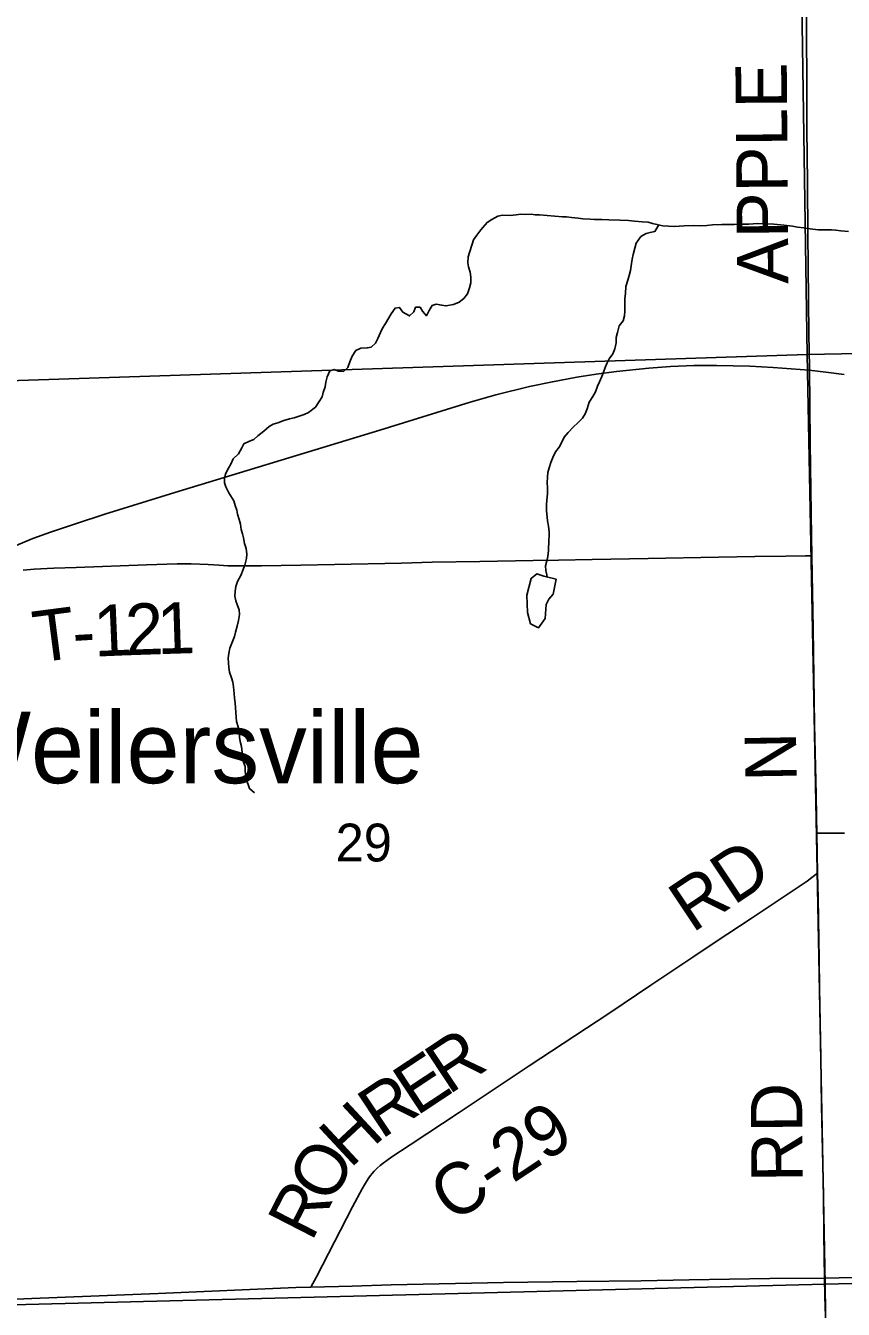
# Model space of a CAD drawing. Extents: x 1985906 to 2360102, y 891258 to 1222054.
# Drawn here: x 2145887 to 2150663, y 1031071 to 1038567 of the extents above; entities that cross this region are included whole.
import ezdxf

# ---------------------------------------------------------------- set-up
doc = ezdxf.new("R2010")
doc.units = 0
for name, color, linetype in [('GM_X_County_Road', 7, 'Continuous'), ('GM_X_County_Road_Text', 7, 'Continuous'), ('GM_X_Minor_Lake', 7, 'Continuous'), ('GM_X_Minor_River', 7, 'Continuous'), ('GM_X_Rail_Line', 7, 'Continuous'), ('GM_X_Section', 7, 'Continuous'), ('GM_X_Section_Text', 7, 'Continuous'), ('GM_X_Township_Road', 7, 'Continuous'), ('GM_X_Township_Road_Text', 7, 'Continuous'), ('GM_X_Unincorporated_Text', 7, 'Continuous')]:
    doc.layers.add(name, color=color, linetype=linetype)

msp = doc.modelspace()

# ---------------------------------------------------------------- linework, layer by layer
at = {"layer": 'GM_X_County_Road'}
for points in [[(2150450.3, 1038098.4), (2150449.4, 1038226.2), (2150447.4, 1038531.5), (2150445.2, 1038846.8), (2150440.4, 1039355.8)], [(2150479.3, 1035471.6), (2150477.1, 1035585.5), (2150470.1, 1036131.6), (2150464.6, 1036569.9), (2150461.5, 1036766.6), (2150456.9, 1037160.2), (2150456.4, 1037357.1), (2150453.7, 1037636), (2150452, 1037824.1), (2150450.9, 1037947.7), (2150450.3, 1038098.4)], [(2150508, 1033851), (2150506.2, 1033946.4), (2150504.2, 1034076.8), (2150495.5, 1034486.7), (2150487.3, 1035044.6), (2150479.3, 1035471.6)], [(2150508, 1033851), (2150670.2, 1033851.9)], [(2150512.5, 1033618.5), (2150508, 1033851)], [(2147552.9, 1031199.5), (2147586.3, 1031260.8), (2147796.8, 1031668.4), (2147853.4, 1031774.5), (2147866.1, 1031798.3), (2147878.3, 1031817.4), (2147892.4, 1031838.9), (2147902.2, 1031851.3), (2147911, 1031863.1), (2147923, 1031876.7), (2147940.3, 1031894.9), (2147957.5, 1031910.6), (2147974.7, 1031925.1), (2147996.9, 1031940.1), (2148026.7, 1031960.2), (2148132.7, 1032030.5), (2148419.7, 1032220.5), (2148828.9, 1032493.1), (2149294.3, 1032799), (2149539, 1032963.6), (2149784.1, 1033127.5), (2149920.4, 1033217.7), (2150125.6, 1033352.3), (2150452.3, 1033571.7), (2150480, 1033592.1), (2150512.5, 1033618.5)], [(2150553.1, 1031251.9), (2150549.8, 1031508.1), (2150546.6, 1031736.6), (2150536.4, 1032261.4), (2150531.3, 1032540.3), (2150524.8, 1032950.5), (2150521.6, 1033114.2), (2150515.4, 1033472.3), (2150512.5, 1033618.5)], [(2150553.1, 1031251.9), (2151151.6, 1031265.4), (2151364.9, 1031269.5), (2151725.4, 1031276.4), (2151889, 1031280.1), (2152020.3, 1031280.8), (2152118.4, 1031283), (2152281.8, 1031285.4), (2152429, 1031285.7), (2152658.5, 1031290.5), (2152904.4, 1031296.4), (2153146.9, 1031300.9), (2153360, 1031306.2), (2153428.1, 1031307.6)], [(2145275, 1031107), (2145923.9, 1031134.8), (2146661.8, 1031163.5), (2147465.4, 1031197.2), (2147552.9, 1031199.5)], [(2147552.9, 1031199.5), (2147793.5, 1031205.9), (2148023.1, 1031212.9), (2148679.2, 1031226.6), (2149105.9, 1031232.9), (2149483.2, 1031236.8), (2149762.1, 1031243.2), (2150234, 1031250.4), (2150553.1, 1031251.9)], [(2150560, 1030969.8), (2150555.8, 1031147.3), (2150553.1, 1031251.9)]]:
    msp.add_lwpolyline(points, dxfattribs=at)
at = {"layer": 'GM_X_Minor_Lake'}
for points in [[(2148913.7, 1035351.2), (2148873.5, 1035364.9), (2148839.7, 1035338.6), (2148814.4, 1035240.2), (2148819.1, 1035140), (2148835.7, 1035074), (2148881.9, 1035050.3), (2148921.5, 1035104.7), (2148926.9, 1035187), (2148942.7, 1035217.2), (2148968.5, 1035247.4), (2148985.9, 1035333.8)], [(2148985.9, 1035333.8), (2148913.7, 1035351.2)]]:
    msp.add_lwpolyline(points, dxfattribs=at)
at = {"layer": 'GM_X_Minor_River'}
for points in [[(2150693.1, 1037364.8), (2150648.9, 1037368.5), (2150618.8, 1037372.2), (2150594.7, 1037374.1), (2150562.6, 1037373.8), (2150516.4, 1037375.4), (2150470.2, 1037381.1), (2150432, 1037386.8), (2150395.8, 1037390.5), (2150365.6, 1037396.3), (2150315.4, 1037401.9), (2150257.1, 1037407.4), (2150212.9, 1037409.1), (2150162.7, 1037410.7), (2150110.5, 1037408.3), (2150074.4, 1037408), (2150026.3, 1037405.6), (2149954, 1037405), (2149899.8, 1037404.5), (2149865.7, 1037400.2), (2149821.5, 1037397.9), (2149787.4, 1037399.6), (2149733.2, 1037397.2), (2149675, 1037394.7), (2149642.9, 1037396.4), (2149608.7, 1037398.1), (2149574.5, 1037405.9), (2149548.4, 1037411.7), (2149524.2, 1037419.5), (2149488.1, 1037421.3), (2149443.9, 1037424.9), (2149407.7, 1037428.6), (2149357.5, 1037430.2), (2149293.2, 1037433.7), (2149253, 1037435.4), (2149208.9, 1037435), (2149184.8, 1037436.8), (2149142.6, 1037438.5), (2149114.4, 1037442.3), (2149076.3, 1037446), (2149046.1, 1037449.8), (2149022, 1037449.6), (2148977.8, 1037455.2), (2148889.4, 1037462.5), (2148863.3, 1037462.3), (2148839.2, 1037466.2), (2148809.1, 1037463.9), (2148779, 1037465.7), (2148752.9, 1037461.4), (2148716.8, 1037459.1), (2148672.6, 1037460.8), (2148644.5, 1037454.5), (2148610.6, 1037434.2), (2148582.6, 1037417.9), (2148546.8, 1037375.4), (2148523, 1037343.1), (2148503.2, 1037316.8), (2148495.4, 1037290.7), (2148479.7, 1037242.3), (2148471.9, 1037216.2), (2148470.2, 1037182), (2148474.4, 1037158), (2148482.7, 1037127.9), (2148487, 1037097.8), (2148487.2, 1037065.7), (2148479.5, 1037035.5), (2148467.7, 1037001.3), (2148445.9, 1036973), (2148419.9, 1036952.7), (2148385.9, 1036938.4), (2148341.8, 1036930), (2148317.7, 1036933.8), (2148285.5, 1036939.6), (2148261.5, 1036933.4), (2148243.7, 1036903.1), (2148227.9, 1036872.8), (2148205.6, 1036898.8), (2148191.3, 1036922.7), (2148165.2, 1036922.5), (2148155.4, 1036896.3), (2148129.5, 1036872), (2148091.2, 1036893.8), (2148070.9, 1036921.8), (2148044.8, 1036917.5), (2148023, 1036883.2), (2147989.4, 1036826.7), (2147971.5, 1036800.5), (2147959.7, 1036774.3), (2147943.9, 1036740), (2147930.1, 1036711.8), (2147906.2, 1036689.5), (2147882.1, 1036685.3), (2147844, 1036683), (2147816, 1036670.7), (2147794.2, 1036636.4), (2147780.4, 1036604.2), (2147768.7, 1036569.9), (2147742.8, 1036547.6)], [(2149586.2, 1037403.2), (2149562.8, 1037365.6), (2149534.8, 1037359.4), (2149510.7, 1037353.2), (2149480.8, 1037334.9), (2149453, 1037296.5), (2149445.2, 1037268.3), (2149435.5, 1037230.1), (2149429.7, 1037203.9), (2149424, 1037163.7), (2149420.2, 1037137.6), (2149412.4, 1037107.4), (2149404.6, 1037081.2), (2149392.9, 1037043), (2149391.2, 1037002.8), (2149387.5, 1036972.7), (2149387.8, 1036930.5), (2149386.1, 1036900.4), (2149384.3, 1036872.2), (2149376.5, 1036844.1), (2149354.7, 1036813.8), (2149345, 1036775.5), (2149337.2, 1036745.4), (2149335.4, 1036715.2), (2149327.7, 1036679), (2149315.9, 1036650.8), (2149296.1, 1036620.5), (2149282.3, 1036594.3), (2149272.4, 1036570.1), (2149262.6, 1036544), (2149252.8, 1036517.8), (2149239, 1036487.5), (2149227.2, 1036461.3), (2149215.4, 1036429.1), (2149199.6, 1036400.9), (2149177.8, 1036368.6), (2149166.1, 1036328.3), (2149154.3, 1036300.1), (2149140.4, 1036273.9), (2149112.5, 1036247.6), (2149086.7, 1036223.3), (2149056.8, 1036190.9), (2149032.9, 1036164.6), (2149021.1, 1036138.4), (2149003.3, 1036106.1), (2148981.5, 1036077.8), (2148965.7, 1036045.6), (2148953.9, 1036015.4), (2148944.1, 1035985.2), (2148936.3, 1035957), (2148934.5, 1035932.9), (2148932.8, 1035896.7), (2148935.1, 1035870.7), (2148935.4, 1035832.5), (2148931.7, 1035796.3), (2148929.9, 1035770.2), (2148930.2, 1035736.1), (2148934.7, 1035675.9), (2148941, 1035643.8), (2148945.3, 1035609.7), (2148945.5, 1035585.6), (2148943.7, 1035561.5), (2148940.2, 1035501.2), (2148936.5, 1035467.1), (2148930.7, 1035440.9), (2148922.9, 1035412.8), (2148925.1, 1035384.7), (2148931.3, 1035360.6), (2148932.5, 1035346.7)], [(2147742.8, 1036547.6), (2147714.6, 1036549.4), (2147688.5, 1036559.2), (2147664.4, 1036551), (2147648.7, 1036516.7), (2147640.9, 1036484.5), (2147637.1, 1036458.4), (2147625.4, 1036424.2), (2147619.6, 1036400), (2147601.7, 1036371.8), (2147579.9, 1036339.5), (2147540, 1036307), (2147514, 1036296.8), (2147484, 1036286.5), (2147456, 1036276.2), (2147427.9, 1036270), (2147395.9, 1036261.7), (2147359.8, 1036247.3), (2147333.8, 1036239.1), (2147309.8, 1036226.8), (2147277.9, 1036198.5), (2147244, 1036172.1), (2147220.1, 1036149.8), (2147194.1, 1036139.5), (2147162.1, 1036125.2), (2147150.3, 1036101), (2147130.5, 1036066.7), (2147098.6, 1036036.4), (2147084.8, 1036006.1), (2147073, 1035981.9), (2147057.2, 1035953.7), (2147049.4, 1035923.5), (2147049.6, 1035897.4), (2147055.8, 1035873.4), (2147074.2, 1035839.4), (2147102.7, 1035791.4), (2147111, 1035765.4), (2147121.2, 1035737.4), (2147125.5, 1035713.3), (2147133.8, 1035683.3), (2147142, 1035655.2), (2147146.3, 1035625.1), (2147154.5, 1035599.1), (2147158.8, 1035575), (2147165.1, 1035543), (2147175.4, 1035512.9), (2147179.6, 1035480.8), (2147177.8, 1035454.7), (2147168.1, 1035416.5), (2147156.3, 1035386.3), (2147146.5, 1035360.1), (2147124.8, 1035321.8), (2147115, 1035291.6), (2147111.2, 1035265.4), (2147109.4, 1035235.3), (2147115.7, 1035207.2), (2147124, 1035181.2), (2147134.2, 1035155.2), (2147136.4, 1035129.1), (2147130.7, 1035092.9), (2147123, 1035060.7), (2147113.2, 1035024.5), (2147107.4, 1035000.4), (2147091.7, 1034960.1), (2147079.9, 1034931.9), (2147074.1, 1034899.7), (2147070.4, 1034873.6), (2147072.6, 1034845.5), (2147074.8, 1034819.4), (2147077.1, 1034791.3), (2147089.4, 1034759.3), (2147097.6, 1034733.2), (2147101.9, 1034705.2), (2147104.2, 1034667), (2147106.5, 1034638.9), (2147110.7, 1034612.9), (2147113, 1034582.8), (2147115.2, 1034558.7), (2147117.4, 1034528.6), (2147119.7, 1034502.5), (2147128, 1034472.4), (2147134.2, 1034444.4), (2147136.5, 1034412.3), (2147140.7, 1034386.2), (2147147, 1034358.2), (2147151.3, 1034322), (2147155.6, 1034290), (2147159.8, 1034265.9), (2147170.1, 1034239.9), (2147170.3, 1034209.8), (2147172.6, 1034185.7), (2147176.8, 1034161.6), (2147187, 1034135.6), (2147195.3, 1034111.6), (2147223.6, 1034087.7)]]:
    msp.add_lwpolyline(points, dxfattribs=at)
at = {"layer": 'GM_X_Rail_Line'}
msp.add_lwpolyline([(2145689.5, 1035473.1), (2145930.1, 1035571.4), (2146032.7, 1035608.5), (2146178.7, 1035658.6), (2146349.3, 1035714.3), (2146758.7, 1035839.8), (2147955.8, 1036205.3), (2148483.9, 1036369.1), (2148633, 1036411.2), (2148830.8, 1036460), (2148963.8, 1036487.8), (2149107.2, 1036515.1), (2149219.2, 1036531.8), (2149339.1, 1036547.8), (2149527.7, 1036567), (2149653.9, 1036576.3), (2149789.9, 1036581.8), (2149921.6, 1036583.1), (2150117, 1036578.1), (2150253.7, 1036571.3), (2150463.9, 1036554.6), (2150561.6, 1036544.1), (2150667.4, 1036530.5)], dxfattribs=at)
at = {"layer": 'GM_X_Section'}
for points in [[(2150370.2, 1042042.2), (2155739.2, 1042115.2), (2155780.2, 1036750.1), (2150451.5, 1036647.4)], [(2145130.1, 1041864.1), (2150370.2, 1042042.2), (2150451.5, 1036647.4), (2145193.4, 1036473.1)], [(2150451.5, 1036647.4), (2155780.2, 1036750.1), (2155835.5, 1031349.1), (2150557, 1031216.7)], [(2145193.4, 1036473.1), (2150451.5, 1036647.4), (2150557, 1031216.7), (2145272.6, 1031082.3)], [(2150557, 1031216.7), (2155835.5, 1031349.1), (2155880.4, 1028609.7), (2155998.4, 1025999), (2155608.2, 1025992), (2150619.9, 1025857.9)], [(2145272.6, 1031082.3), (2150557, 1031216.7), (2150619.9, 1025857.9), (2150075.7, 1025841.7), (2145427.8, 1025700.1)]]:
    msp.add_lwpolyline(points, close=True, dxfattribs=at)
at = {"layer": 'GM_X_Township_Road'}
msp.add_lwpolyline([(2145872.3, 1035387.9), (2145937.3, 1035393.6), (2146051.9, 1035398), (2146183.1, 1035402.4), (2146592.8, 1035418.2), (2146773.1, 1035423.6), (2146854.9, 1035423.6), (2146952.8, 1035419.8), (2147018.1, 1035415.6), (2147067.3, 1035413.2), (2147149.2, 1035412), (2147264.1, 1035412.9), (2147493.7, 1035416.3), (2147690.4, 1035420.2), (2148082, 1035428.9), (2148261.5, 1035433.7), (2148540.2, 1035438.6), (2148851.2, 1035443.3), (2148998.8, 1035445.7), (2149195.6, 1035449.7), (2149523.6, 1035455.2), (2149933.6, 1035462.3), (2150146.8, 1035466.2), (2150327.3, 1035469.4), (2150442, 1035471.1), (2150479.3, 1035471.6)], dxfattribs=at)

# ---------------------------------------------------------------- texts
at = {"layer": 'GM_X_County_Road_Text'}
for s, rotation, p in [('APPLE', 90.44671, (2150342.8, 1037059.4)), ('N', 90.95437, (2150391.3, 1034154.5)), ('RD', 33.68955, (2149780.6, 1033265.4)), ('R', 33.46057, (2148357.1, 1032319.8)), ('E', 33.46423, (2148169.9, 1032196.1)), ('R', 33.50605, (2147964.5, 1032060.1)), ('RD', 90.49365, (2150426.5, 1031814.7)), ('H', 42.91055, (2147781.4, 1031888.4)), ('C-29', 33.59683, (2148381.5, 1031570.3)), ('O', 60.95636, (2147668.5, 1031677.2)), ('R', 62.8537, (2147557.4, 1031460.2))]:
    msp.add_text(s, height=300, rotation=rotation, dxfattribs=at).set_placement(p)
at = {"layer": 'GM_X_Section_Text'}
msp.add_text('29', height=221, rotation=0.00001, dxfattribs=at).set_placement((2147697.7, 1033686))
at = {"layer": 'GM_X_Township_Road_Text'}
for s, rotation, p in [('T', 7.38762, (2145950.8, 1034846.2)), ('1', 2.457, (2146289.5, 1034881.9)), ('2', 1.9622, (2146473.5, 1034889.7)), ('1', 1.84778, (2146658, 1034896.1)), ('-', 3.4288, (2146167.9, 1034874.6))]:
    msp.add_text(s, height=300, rotation=rotation, dxfattribs=at).set_placement(p)
at = {"layer": 'GM_X_Unincorporated_Text'}
msp.add_text('Weilersville', height=417, rotation=0.00001, dxfattribs=at).set_placement((2145392.1, 1034143))

doc.saveas('drawing.dxf')
